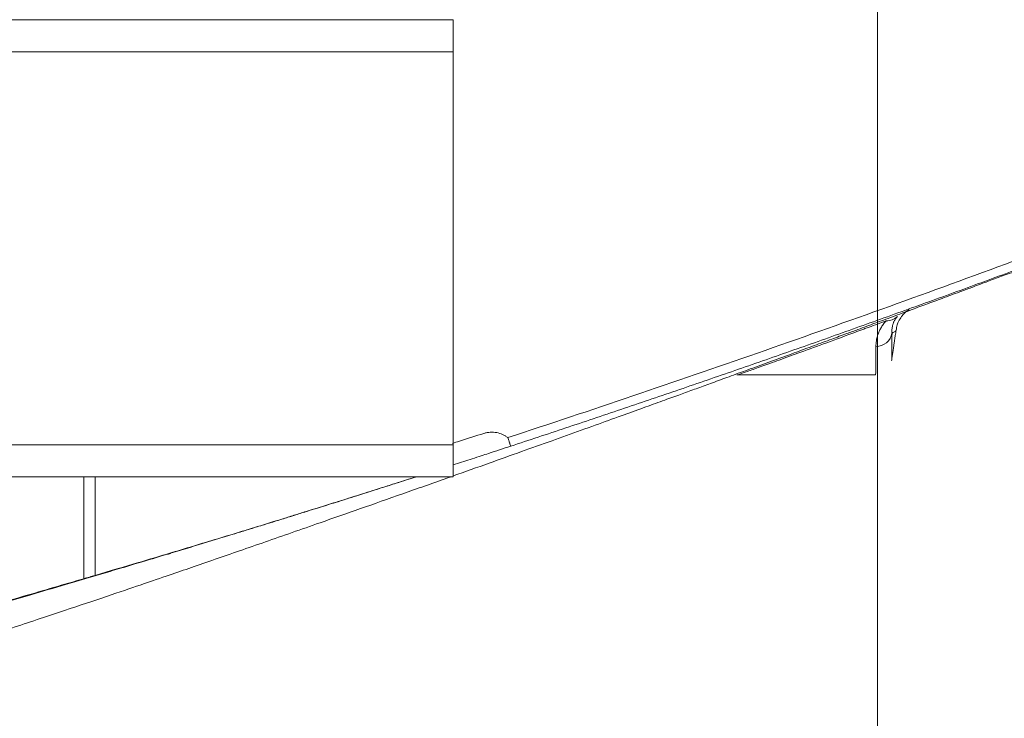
# Model space of a CAD drawing. Header units: millimetres. Extents: x -10 to 594, y 0 to 420.
# Tile 602 of 656: x 466 to 481, y 119 to 129. Entities that reach past the tile are written whole.
import ezdxf

# ---------------------------------------------------------------- set-up
doc = ezdxf.new("R2010")
doc.units = ezdxf.units.MM
doc.layers.add('1', color=7, linetype='Continuous', true_color=0xffffff)
doc.styles.add('Calibri', font='txt')
doc.dimstyles.get("Standard").update_dxf_attribs({"dimtxt": 0.18, "dimasz": 0.18, "dimexe": 0.18, "dimexo": 0.0625, "dimgap": 0.09, "dimtad": 0, "dimtih": 1, "dimtoh": 1, "dimdec": 4, "dimzin": 0, "dimdsep": 46, "dimtxsty": 'Standard', "dimcen": 0.09, "dimadec": 0, "dimazin": 0, "dimtfac": 1, "dimtdec": 4, "dimtofl": 0, "dimtmove": 0, "dimatfit": 3, "dimfxl": 0, "dimtolj": 1, "dimtzin": 0, "dimarcsym": 0})

# ---------------------------------------------------------------- blocks, each defined once
blk = doc.blocks.new('_U0')
at = {"layer": '1', "color": 18, "lineweight": 13}
for p, q in [((446.42, 133.869), (446.42, 101.754)), ((479.499, 133.868), (479.499, 101.754)), ((437.67, 103.754), (450.953, 103.754)), ((488.249, 103.754), (474.966, 103.754))]:
    blk.add_line(p, q, dxfattribs=at)
at = {"layer": '1', "color": 18}
for points in [[(446.42, 103.754), (442.92, 102.816), (442.92, 104.692)], [(479.499, 103.754), (482.999, 104.692), (482.999, 102.816)]]:
    blk.add_solid(points, dxfattribs=at)
at = {"layer": '1', "color": 18, "linetype": 'Continuous', "lineweight": 13, "char_height": 3.5, "attachment_point": 7, "line_spacing_factor": 1.399613, "style": 'Calibri'}
for s, insert in [('\\fCalibri|b0|i0;\\W1.0000;0.7', (452.639, 100.757)), ('\\fCalibri|b0|i0;\\W1.0000;CTRS', (462.789, 100.757)), ('\\fCalibri|b0|i0;\\W1.0000;AFT TIE DOWNS', (445.443, 93.712))]:
    blk.add_mtext(s, dxfattribs=dict(at, insert=insert))

msp = doc.modelspace()

# ---------------------------------------------------------------- linework, layer by layer
at = {"layer": '1', "color": 155, "linetype": 'Continuous', "lineweight": 18}
for p, q in [((472.965, 129.408), (452.965, 129.408)), ((472.965, 129.408), (472.965, 128.912)), ((472.965, 128.912), (472.965, 122.868)), ((479.781, 124.623), (479.785, 124.627)), ((479.459, 123.941), (477.332, 123.941)), ((472.965, 122.868), (472.965, 122.372)), ((452.965, 122.372), (472.965, 122.372))]:
    msp.add_line(p, q, dxfattribs=at)
at = {"layer": '1', "color": 155, "linetype": 'Continuous', "lineweight": 13}
for p, q in [((472.965, 128.912), (452.965, 128.912)), ((452.965, 122.868), (472.965, 122.868)), ((467.277, 122.372), (467.277, 120.806)), ((467.451, 120.857), (467.451, 122.372))]:
    msp.add_line(p, q, dxfattribs=at)
for centre, major_axis, ratio, start_param, end_param in [((479.632, 125.022), (-0.179, 0.175), 0.978586, 2.333596, 3.094646), ((479.473, 124.627), (-0.25, 0.001), 0.994161, 1.574155, 2.984077)]:
    msp.add_ellipse(centre, major_axis=major_axis, ratio=ratio, start_param=start_param, end_param=end_param, dxfattribs=at)
for points, knots in [([(489.028, 128.592), (487.776, 128.079), (486.52, 127.576), (484.001, 126.595), (482.736, 126.116), (480.199, 125.18), (478.927, 124.723), (476.373, 123.833), (475.091, 123.399), (473.806, 122.977)], [0, 0, 0, 0, 0.25, 0.25, 0.5, 0.5, 0.75, 0.75, 1, 1, 1, 1]), ([(477.332, 123.941), (477.335, 123.941), (477.351, 123.945), (477.406, 123.964), (477.446, 123.978), (477.549, 124.014), (477.613, 124.037), (477.763, 124.091), (477.849, 124.122), (478.044, 124.192), (478.153, 124.232), (478.392, 124.319), (478.523, 124.367), (478.805, 124.47), (478.956, 124.526), (479.158, 124.6), (479.21, 124.619), (479.262, 124.638), (479.283, 124.646), (479.293, 124.65), (479.325, 124.662), (479.346, 124.669), (479.453, 124.709), (479.541, 124.741), (479.632, 124.775)], [0, 0, 0, 0, 0.125, 0.125, 0.25, 0.25, 0.375, 0.375, 0.5, 0.5, 0.625, 0.625, 0.75, 0.75, 0.875, 0.875, 0.90625, 0.914062, 0.914062, 0.921875, 0.921875, 0.9375, 0.9375, 1, 1, 1, 1]), ([(479.632, 124.775), (479.622, 124.765), (479.614, 124.756), (479.598, 124.737), (479.591, 124.728), (479.577, 124.709), (479.571, 124.7), (479.559, 124.682), (479.553, 124.673), (479.543, 124.655), (479.538, 124.646), (479.529, 124.629), (479.525, 124.62), (479.518, 124.603), (479.514, 124.595), (479.509, 124.582), (479.508, 124.578), (479.505, 124.569), (479.504, 124.565), (479.497, 124.545), (479.492, 124.528), (479.485, 124.496), (479.482, 124.481), (479.477, 124.45), (479.476, 124.436), (479.474, 124.406), (479.473, 124.392), (479.473, 124.378)], [0, 0, 0, 0, 0.0625, 0.0625, 0.125, 0.125, 0.1875, 0.1875, 0.25, 0.25, 0.3125, 0.3125, 0.375, 0.375, 0.4375, 0.4375, 0.46875, 0.46875, 0.5, 0.5, 0.625, 0.625, 0.75, 0.75, 0.875, 0.875, 1, 1, 1, 1]), ([(479.72, 124.587), (479.73, 124.592), (479.739, 124.596), (479.755, 124.605), (479.762, 124.609), (479.77, 124.614), (479.774, 124.617), (479.777, 124.619), (479.779, 124.621), (479.779, 124.621), (479.78, 124.622), (479.781, 124.622), (479.781, 124.623), (479.781, 124.623), (479.781, 124.623)], [0, 0, 0, 0, 0.331126, 0.331126, 0.662252, 0.662252, 0.827815, 0.910596, 0.910596, 0.951987, 0.951987, 0.993377, 0.993377, 1, 1, 1, 1]), ([(479.473, 124.378), (479.473, 124.305), (479.473, 124.242), (479.472, 124.159), (479.472, 124.134), (479.472, 124.106), (479.472, 124.1), (479.472, 124.09), (479.472, 124.074), (479.472, 124.05), (479.472, 124.032), (479.471, 124.02), (479.471, 124.017), (479.471, 124.009), (479.471, 124.006), (479.471, 123.995), (479.471, 123.989), (479.471, 123.978), (479.471, 123.973), (479.469, 123.959), (479.468, 123.952), (479.465, 123.945), (479.464, 123.943), (479.462, 123.941), (479.461, 123.941), (479.459, 123.941)], [0, 0, 0, 0, 0.25, 0.25, 0.375, 0.375, 0.40625, 0.40625, 0.4375, 0.5, 0.5625, 0.5625, 0.59375, 0.59375, 0.625, 0.625, 0.6875, 0.6875, 0.75, 0.75, 0.875, 0.875, 0.9375, 0.9375, 1, 1, 1, 1]), ([(472.952, 122.889), (472.988, 122.9), (473.15, 122.951), (473.312, 123.003), (473.438, 123.042)], [0, 0, 0, 0, 0.224994, 1, 1, 1, 1]), ([(473.438, 123.042), (473.446, 123.045), (473.462, 123.05), (473.495, 123.056), (473.553, 123.063), (473.636, 123.058), (473.712, 123.033), (473.768, 123.004), (473.793, 122.986), (473.806, 122.977)], [0, 0, 0, 0, 0.063251, 0.126475, 0.251409, 0.501163, 0.749556, 0.875985, 1, 1, 1, 1]), ([(473.806, 122.977), (473.809, 122.967), (473.816, 122.947), (473.824, 122.921), (473.832, 122.899), (473.84, 122.875), (473.848, 122.851), (473.849, 122.847), (473.85, 122.845)], [0, 0, 0, 0, 0.131289, 0.258626, 0.38106, 0.50061, 0.729898, 1, 1, 1, 1]), ([(473.85, 122.845), (473.793, 122.827), (473.679, 122.79), (473.528, 122.74), (473.435, 122.71), (473.398, 122.698)], [0, 0, 0, 0, 0.377625, 0.755004, 1, 1, 1, 1]), ([(463.297, 119.663), (463.429, 119.699), (463.699, 119.774), (464.141, 119.897), (464.893, 120.108), (465.522, 120.288), (465.991, 120.423), (466.163, 120.473), (466.498, 120.57), (466.959, 120.705), (467.419, 120.841), (467.871, 120.975), (468.224, 121.08), (468.458, 121.151), (468.532, 121.173), (468.571, 121.185), (468.59, 121.191), (468.603, 121.194), (468.751, 121.239), (469.076, 121.338), (469.468, 121.457), (469.789, 121.556), (470.001, 121.621), (470.217, 121.688), (470.444, 121.758), (470.69, 121.835), (470.918, 121.906), (471.086, 121.959), (471.17, 121.985), (471.204, 121.996), (471.274, 122.018), (471.396, 122.056), (471.564, 122.11), (471.724, 122.16), (471.875, 122.208), (472.016, 122.253), (472.149, 122.295), (472.272, 122.335), (472.351, 122.36), (472.388, 122.372)], [0, 0, 0, 0, 0.043548, 0.088437, 0.145177, 0.290404, 0.29524, 0.299706, 0.347054, 0.405614, 0.451536, 0.498748, 0.554776, 0.567968, 0.575953, 0.579102, 0.580993, 0.582201, 0.583273, 0.630008, 0.68948, 0.712856, 0.736215, 0.759556, 0.784168, 0.811334, 0.841053, 0.859795, 0.867129, 0.868808, 0.870905, 0.890511, 0.90914, 0.926792, 0.943468, 0.959168, 0.973891, 0.987639, 1, 1, 1, 1])]:
    msp.add_open_spline(points, degree=3, knots=knots, dxfattribs=at)
at = {"layer": '1', "color": 155, "linetype": 'Continuous', "lineweight": 18}
for points, knots in [([(472.966, 122.388), (473.147, 122.453), (473.49, 122.574), (473.998, 122.755), (474.467, 122.923), (474.926, 123.087), (475.378, 123.25), (475.741, 123.381), (476.06, 123.497), (476.333, 123.595), (476.555, 123.676), (476.754, 123.748), (476.992, 123.835), (477.251, 123.929), (477.545, 124.036), (477.868, 124.154), (478.202, 124.276), (478.511, 124.39), (478.782, 124.489), (479.006, 124.572), (479.186, 124.638), (479.33, 124.691), (479.461, 124.739), (479.594, 124.788), (479.733, 124.839), (479.879, 124.893), (480.059, 124.96), (480.276, 125.04), (480.531, 125.134), (480.763, 125.22), (480.961, 125.294), (481.128, 125.356), (481.336, 125.433), (481.578, 125.523), (481.863, 125.63), (482.199, 125.755), (482.524, 125.878), (482.808, 125.985), (483.073, 126.085), (483.475, 126.238), (484.041, 126.454), (484.79, 126.743), (485.718, 127.105), (486.827, 127.544), (487.949, 127.993), (488.7, 128.3), (489.022, 128.433)], [0, 0, 0, 0, 0.029388, 0.054648, 0.077687, 0.098515, 0.118189, 0.139198, 0.161351, 0.185111, 0.210558, 0.238345, 0.265807, 0.295853, 0.328489, 0.363717, 0.400251, 0.433358, 0.462596, 0.487963, 0.50744, 0.523799, 0.539453, 0.556328, 0.574426, 0.593748, 0.614293, 0.64706, 0.68253, 0.720707, 0.744472, 0.768023, 0.789242, 0.808141, 0.826901, 0.842947, 0.856562, 0.862602, 0.868577, 0.877505, 0.890173, 0.906642, 0.926936, 0.951072, 0.979059, 1, 1, 1, 1]), ([(473.85, 122.845), (473.991, 122.892), (474.274, 122.985), (474.698, 123.126), (475.122, 123.267), (475.547, 123.41), (475.972, 123.554), (476.397, 123.699), (476.823, 123.845), (477.249, 123.992), (477.675, 124.139), (478.101, 124.288), (478.528, 124.438), (478.954, 124.589), (479.381, 124.742), (479.809, 124.895), (480.236, 125.049), (480.664, 125.204), (481.092, 125.361), (481.448, 125.492), (481.734, 125.597), (481.949, 125.677), (482.163, 125.757), (482.378, 125.837), (482.593, 125.917), (482.808, 125.998), (483.023, 126.079), (483.238, 126.16), (483.454, 126.241), (483.669, 126.323), (483.885, 126.405), (484.1, 126.488), (484.316, 126.57), (484.532, 126.653), (484.748, 126.737), (484.964, 126.82), (485.18, 126.904), (485.396, 126.988), (485.613, 127.073), (485.829, 127.157), (486.046, 127.242), (486.262, 127.328), (486.479, 127.413), (486.696, 127.499), (486.913, 127.585), (487.13, 127.672), (487.347, 127.759), (487.564, 127.846), (487.781, 127.933), (487.999, 128.021), (488.216, 128.109), (488.434, 128.197), (488.651, 128.286), (488.869, 128.375), (489.014, 128.434), (489.087, 128.464)], [0, 0, 0, 0, 0.027474, 0.054984, 0.082529, 0.110111, 0.137728, 0.16538, 0.193069, 0.220793, 0.248553, 0.276348, 0.30418, 0.332047, 0.359949, 0.387888, 0.415862, 0.443872, 0.471918, 0.5, 0.514077, 0.528166, 0.542267, 0.55638, 0.570506, 0.584643, 0.598794, 0.612956, 0.627131, 0.641318, 0.655517, 0.669728, 0.683952, 0.698188, 0.712437, 0.726698, 0.740971, 0.755256, 0.769554, 0.783864, 0.798186, 0.812521, 0.826868, 0.841228, 0.8556, 0.869984, 0.884381, 0.89879, 0.913211, 0.927645, 0.942091, 0.95655, 0.971021, 0.985504, 1, 1, 1, 1]), ([(479.783, 124.627), (479.788, 124.66), (479.802, 124.734), (479.847, 124.813), (479.893, 124.874), (479.935, 124.915), (479.969, 124.941), (479.981, 124.948), (479.985, 124.95)], [0, 0, 0, 0, 0.077025, 0.194906, 0.328531, 0.493257, 0.708162, 1, 1, 1, 1]), ([(479.72, 124.587), (479.719, 124.596), (479.719, 124.605), (479.718, 124.623), (479.719, 124.633), (479.72, 124.652), (479.721, 124.662), (479.724, 124.682), (479.726, 124.692), (479.73, 124.708), (479.731, 124.713), (479.735, 124.724), (479.736, 124.73), (479.74, 124.741), (479.743, 124.746), (479.748, 124.757), (479.75, 124.763), (479.756, 124.774), (479.759, 124.78), (479.766, 124.792), (479.77, 124.797), (479.778, 124.809), (479.782, 124.815), (479.791, 124.827), (479.797, 124.833), (479.802, 124.839)], [0, 0, 0, 0, 0.125, 0.125, 0.25, 0.25, 0.375, 0.375, 0.5, 0.5, 0.5625, 0.5625, 0.625, 0.625, 0.6875, 0.6875, 0.75, 0.75, 0.8125, 0.8125, 0.875, 0.875, 0.9375, 0.9375, 1, 1, 1, 1]), ([(479.715, 124.168), (479.721, 124.204), (479.734, 124.288), (479.749, 124.398), (479.765, 124.51), (479.773, 124.563), (479.78, 124.61), (479.781, 124.62)], [0, 0, 0, 0, 0.334188, 0.710234, 0.858683, 0.971364, 1, 1, 1, 1]), ([(479.713, 124.159), (479.713, 124.16), (479.713, 124.16), (479.715, 124.165), (479.717, 124.171), (479.718, 124.185), (479.718, 124.19), (479.718, 124.201), (479.718, 124.207), (479.718, 124.217), (479.719, 124.221), (479.719, 124.228), (479.719, 124.232), (479.719, 124.244), (479.719, 124.261), (479.719, 124.285), (479.719, 124.3), (479.719, 124.311), (479.719, 124.317), (479.719, 124.345), (479.719, 124.37), (479.719, 124.451), (479.72, 124.514), (479.72, 124.587)], [0, 0, 0, 0, 0.011457, 0.011457, 0.152677, 0.152677, 0.223287, 0.223287, 0.293898, 0.293898, 0.329203, 0.329203, 0.364508, 0.364508, 0.435118, 0.505728, 0.541033, 0.541033, 0.576339, 0.576339, 0.717559, 0.717559, 1, 1, 1, 1]), ([(473.398, 122.698), (473.35, 122.682), (473.217, 122.639), (473.073, 122.592), (472.976, 122.561), (472.965, 122.557)], [0, 0, 0, 0, 0.327273, 0.92501, 1, 1, 1, 1]), ([(465.26, 119.75), (465.274, 119.755), (465.622, 119.866), (466.218, 120.063), (467.009, 120.325), (467.658, 120.543), (468.213, 120.731), (468.617, 120.869), (468.925, 120.975), (469.294, 121.103), (469.671, 121.233), (470.067, 121.371), (470.481, 121.515), (470.963, 121.684), (471.525, 121.88), (472.176, 122.109), (472.653, 122.277), (472.901, 122.365), (472.918, 122.371)], [0, 0, 0, 0, 0.002384, 0.05747, 0.112049, 0.167434, 0.224884, 0.29588, 0.36984, 0.442702, 0.514431, 0.585046, 0.654564, 0.723005, 0.815389, 0.90583, 0.993717, 1, 1, 1, 1]), ([(467.451, 120.857), (467.674, 120.923), (468.147, 121.062), (468.745, 121.242), (469.247, 121.393), (469.622, 121.507), (469.998, 121.622), (470.279, 121.709), (470.467, 121.767), (470.592, 121.806), (470.811, 121.874), (471.123, 121.971), (471.498, 122.089), (471.819, 122.19), (472.068, 122.27), (472.239, 122.324), (472.338, 122.356), (472.384, 122.37)], [0, 0, 0, 0, 0.134763, 0.287008, 0.36313, 0.439251, 0.515372, 0.591493, 0.610524, 0.629554, 0.667615, 0.743737, 0.819861, 0.895985, 0.939485, 0.972111, 1, 1, 1, 1]), ([(463.296, 119.674), (463.466, 119.72), (463.806, 119.814), (464.23, 119.932), (464.57, 120.027), (464.909, 120.123), (465.503, 120.291), (466.321, 120.526), (466.968, 120.716), (467.277, 120.806)], [0, 0, 0, 0, 0.127754, 0.255506, 0.319381, 0.383256, 0.511006, 0.766506, 1, 1, 1, 1])]:
    msp.add_open_spline(points, degree=3, knots=knots, dxfattribs=at)
msp.add_open_spline([(467.277, 120.806), (467.307, 120.815), (467.365, 120.832), (467.423, 120.849), (467.451, 120.857)], degree=3, dxfattribs=at)

# ---------------------------------------------------------------- dimensions: what is measured, and where the dimension line sits
at = {"layer": '1', "color": 18, "linetype": 'Continuous', "lineweight": 13}
dim = msp.add_linear_dim(base=(479.499, 103.754), p1=(446.42, 135.369), p2=(479.499, 135.368), text=' <> \\fCalibri|b0|i0;\\C18;{\\H1.00x;\\fCalibri|b0|i0;CTRS\\fCalibri|b0|i0;}\\C18;\\P\\fCalibri|b0|i0;\\C18;{\\H1.00x;\\fCalibri|b0|i0;AFT TIE DOWNS\\fCalibri|b0|i0;}\\C18;', dimstyle='Standard', override={"dimtxt": 3.5, "dimasz": 3.5, "dimexe": 2, "dimexo": 0, "dimgap": 1.5, "dimtih": 0, "dimtoh": 0, "dimdec": 1, "dimlfac": 0.02, "dimdsep": 46, "dimlunit": 2, "dimtxsty": 'Calibri', "dimsah": 1, "dimse1": 0, "dimse2": 0, "dimsd1": 0, "dimsd2": 0, "dimclrd": 18, "dimclre": 18, "dimclrt": 18, "dimtol": 0, "dimtm": -0.1, "dimtfac": 1, "dimtdec": 2, "dimtofl": 1, "dimtmove": 0, "dimlwd": 13, "dimlwe": 13}, dxfattribs=at)
dim.commit()
dim.dimension.update_dxf_attribs({"geometry": '_U0', "text_midpoint": (462.959, 103.754), "dimtype": 160})

doc.saveas('drawing.dxf')
